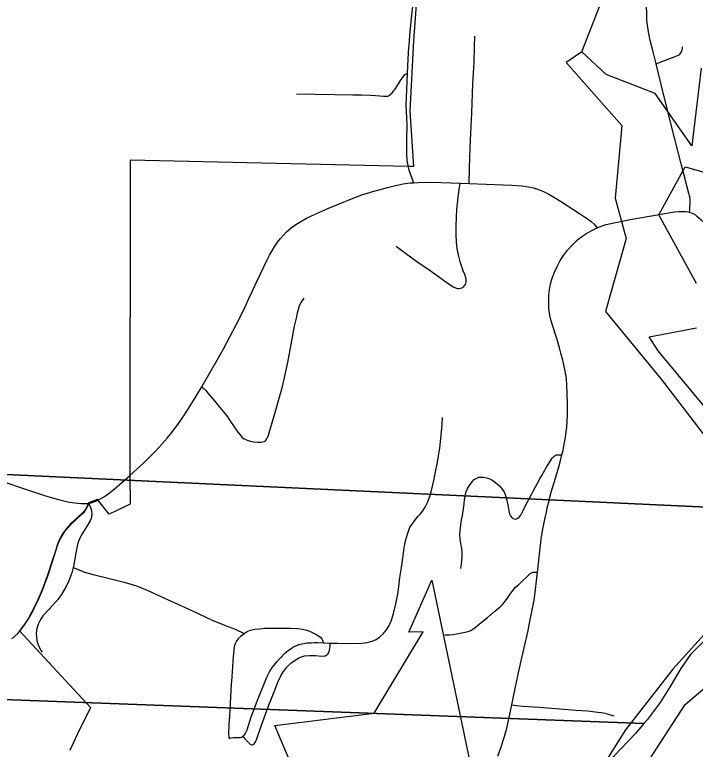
# Model space of a CAD drawing. Extents: x 0 to 34, y 0 to 22.
# Drawn here: x 6.308 to 6.959, y 18.718 to 19.422 of the extents above; entities that cross this region are included whole.
import ezdxf

# ---------------------------------------------------------------- set-up
doc = ezdxf.new("R2010")
doc.units = 0
for name, color, linetype in [('Default', 7, 'Continuous'), ('GM_X_City_Street', 7, 'Continuous'), ('GM_X_County_Road', 7, 'Continuous'), ('GM_X_Major_River', 7, 'Continuous'), ('GM_X_Minor_River', 7, 'Continuous'), ('GM_X_Section', 7, 'Continuous'), ('GM_X_State_Route', 7, 'Continuous'), ('GM_X_Township_Road', 7, 'Continuous'), ('SH_Text', 7, 'Continuous')]:
    doc.layers.add(name, color=color, linetype=linetype)

msp = doc.modelspace()

# ---------------------------------------------------------------- linework, layer by layer
at = {"layer": 'Default'}
for points in [[(6.69401, 19.45766), (6.68948, 19.39658), (6.68588, 19.32939), (6.68947, 19.27637), (6.68433, 19.27614), (6.41829, 19.28232), (6.41777, 18.9808), (6.41815, 18.95286), (6.39804, 18.94326), (6.38704, 18.95733), (6.37845, 18.95416), (6.37718, 18.95105), (6.37567, 18.94835), (6.37487, 18.94708), (6.37384, 18.94589), (6.37177, 18.94382), (6.3619, 18.9346), (6.35928, 18.93189), (6.35626, 18.92823), (6.35379, 18.92481), (6.35189, 18.92163), (6.34997, 18.91789), (6.34846, 18.91383), (6.34664, 18.90788), (6.34405, 18.89965), (6.33923, 18.88497), (6.33409, 18.87108), (6.32997, 18.86142), (6.32674, 18.85508), (6.32391, 18.84922), (6.32013, 18.84261), (6.31636, 18.83701), (6.31224, 18.83162), (6.38021, 18.75825), (6.36759, 18.73238), (6.36047, 18.71711)], [(6.59771, 18.64416), (6.55657, 18.74109), (6.65175, 18.75268), (6.69877, 18.83071), (6.68498, 18.83028), (6.70716, 18.88011), (6.75013, 18.67416)], [(6.55025, 17.3673), (6.53588, 17.88308), (6.56801, 17.99124), (6.60997, 18.12445), (6.79292, 18.52672), (6.85037, 18.63526), (6.91538, 18.70849), (6.9494, 18.76124), (7.0197, 18.82082)], [(6.91538, 18.70849), (6.9494, 18.76124), (7.0197, 18.82082)]]:
    msp.add_lwpolyline(points, dxfattribs=at)
at = {"layer": 'GM_X_City_Street'}
for points in [[(6.74263, 19.26), (6.74322, 19.2746), (6.74382, 19.29397), (6.74442, 19.30816), (6.74535, 19.3274), (6.74634, 19.35526), (6.74741, 19.37609), (6.74793, 19.39068), (6.74821, 19.40105)], [(6.9219, 19.3744), (6.92394, 19.37536), (6.9414, 19.38222), (6.9431, 19.38301), (6.94441, 19.38394), (6.9454, 19.385), (6.94613, 19.38608), (6.9468, 19.38782), (6.94702, 19.38935), (6.947, 19.39092)], [(6.67302, 19.19991), (6.68045, 19.19425), (6.69397, 19.18446), (6.70212, 19.17884), (6.71226, 19.17174), (6.71823, 19.16731), (6.72126, 19.16518), (6.7274, 19.16107), (6.72965, 19.16005), (6.73144, 19.15959), (6.73327, 19.15951), (6.73457, 19.1597), (6.7358, 19.16012), (6.73674, 19.16065), (6.73764, 19.1614), (6.73857, 19.16252), (6.7391, 19.16342), (6.7395, 19.16447), (6.73975, 19.16591), (6.73988, 19.16699), (6.73985, 19.16791), (6.73955, 19.16955), (6.73846, 19.17297), (6.73708, 19.17639), (6.73457, 19.18401), (6.73251, 19.1918), (6.73128, 19.19786), (6.73054, 19.20396), (6.73021, 19.21129), (6.7303, 19.21866), (6.73051, 19.22801), (6.73099, 19.23521), (6.73145, 19.24093), (6.73227, 19.24704), (6.73325, 19.25423), (6.73405, 19.2603)], [(6.54667, 19.01296), (6.54775, 19.01373), (6.54839, 19.01449), (6.5491, 19.01539), (6.54973, 19.01685), (6.55051, 19.01898), (6.55197, 19.02358), (6.55694, 19.04079), (6.56024, 19.05222), (6.564, 19.06559), (6.56601, 19.07416), (6.56907, 19.08854), (6.57306, 19.10928), (6.57554, 19.12331), (6.57733, 19.1311), (6.5785, 19.13599), (6.58017, 19.14195), (6.58077, 19.1437), (6.58187, 19.1459), (6.58484, 19.15019)], [(6.48674, 19.06541), (6.48904, 19.06323), (6.49057, 19.06177), (6.49301, 19.05891), (6.49905, 19.0518), (6.50418, 19.04564), (6.5093, 19.03946), (6.51156, 19.03645), (6.51314, 19.03403), (6.51903, 19.02496), (6.52123, 19.02192), (6.52343, 19.01928), (6.52529, 19.01724), (6.5275, 19.0154), (6.53017, 19.01414), (6.53301, 19.01324), (6.53656, 19.01256), (6.54017, 19.01227), (6.54118, 19.01219), (6.54233, 19.01219), (6.54373, 19.01232), (6.5452, 19.01252), (6.54667, 19.01296)], [(6.51292, 18.72872), (6.51495, 18.72916), (6.51698, 18.7294), (6.51879, 18.72948), (6.52168, 18.72953), (6.52339, 18.72966), (6.52468, 18.73001), (6.52602, 18.73067), (6.52679, 18.7311), (6.52771, 18.73194), (6.52846, 18.73307), (6.5294, 18.73491), (6.5301, 18.73693), (6.5341, 18.74925), (6.53985, 18.76432), (6.54902, 18.78735), (6.55154, 18.79233), (6.55457, 18.79702), (6.55888, 18.80233), (6.56569, 18.80956), (6.56791, 18.81147), (6.57066, 18.81387), (6.57221, 18.81489), (6.5738, 18.8159), (6.57573, 18.81688), (6.57772, 18.81778), (6.57967, 18.81847), (6.58247, 18.81923), (6.58482, 18.81967), (6.58737, 18.82005), (6.58975, 18.82021), (6.59171, 18.82032), (6.59485, 18.82043), (6.59788, 18.82047), (6.60323, 18.82022), (6.60964, 18.81993), (6.61711, 18.8198), (6.62832, 18.81961), (6.64004, 18.81996), (6.64497, 18.82043), (6.64978, 18.82163), (6.65371, 18.82343), (6.65729, 18.82586), (6.66046, 18.82877), (6.66353, 18.83262), (6.66608, 18.83684), (6.66836, 18.84192), (6.67047, 18.84841), (6.67269, 18.85746), (6.67469, 18.86846), (6.6765, 18.88263), (6.67796, 18.89234), (6.67964, 18.90356), (6.68035, 18.90875), (6.68117, 18.91463), (6.68247, 18.92004), (6.68388, 18.92523), (6.68611, 18.93088), (6.68812, 18.9337), (6.69035, 18.937), (6.69401, 18.94147), (6.69603, 18.94383), (6.69849, 18.9467), (6.69995, 18.94912), (6.70136, 18.95146), (6.70282, 18.9546), (6.70395, 18.95707), (6.7053, 18.96122), (6.70645, 18.96473), (6.70902, 18.97561), (6.71035, 18.98231), (6.71232, 18.99331), (6.71395, 19.00307), (6.71452, 19.00672), (6.7163, 19.02207), (6.7168, 19.02895), (6.71711, 19.03581)], [(6.73476, 18.89127), (6.73533, 18.89505), (6.73582, 18.89906), (6.73598, 18.90267), (6.73598, 18.90595), (6.73567, 18.91074), (6.73505, 18.91377), (6.73425, 18.91929), (6.73397, 18.92364), (6.73413, 18.92736), (6.73467, 18.93325), (6.73549, 18.938), (6.73631, 18.94202), (6.73713, 18.94661), (6.7377, 18.9503), (6.73803, 18.95366), (6.73828, 18.95669), (6.73893, 18.96102), (6.73989, 18.96461), (6.7413, 18.96804), (6.74357, 18.97176), (6.74589, 18.97467), (6.74764, 18.97641), (6.75, 18.97792), (6.75197, 18.97866), (6.75364, 18.97889), (6.75614, 18.97881), (6.75919, 18.97821), (6.76154, 18.97742), (6.76435, 18.9761), (6.76804, 18.97379), (6.76993, 18.97223), (6.77211, 18.97006), (6.77411, 18.96771), (6.77611, 18.9646), (6.77755, 18.96121), (6.77862, 18.95766), (6.77976, 18.95217), (6.78066, 18.94663), (6.78148, 18.9436), (6.7822, 18.9419), (6.78322, 18.94035), (6.78463, 18.93921), (6.78574, 18.93878), (6.78692, 18.93864), (6.78811, 18.93884), (6.78921, 18.93941), (6.79065, 18.94058), (6.79218, 18.94254), (6.7941, 18.9462), (6.79712, 18.9522), (6.80017, 18.95817), (6.80263, 18.96284), (6.80444, 18.96608), (6.80829, 18.97317), (6.81046, 18.97722), (6.81218, 18.98046), (6.81682, 18.98828), (6.82001, 18.9935), (6.82234, 18.99703), (6.82401, 18.99885), (6.82592, 19.00006), (6.8278, 19.00031), (6.82936, 19.00031), (6.8316, 19.00004)], [(6.37866, 18.95363), (6.38089, 18.94817), (6.38133, 18.94589), (6.38148, 18.94331), (6.38133, 18.9411), (6.38082, 18.93918), (6.37985, 18.93711), (6.37646, 18.93135), (6.37168, 18.92362), (6.37034, 18.92095), (6.36909, 18.918), (6.3682, 18.91564), (6.36746, 18.91284), (6.36643, 18.90785), (6.364, 18.89316), (6.36374, 18.89218), (6.36242, 18.88717), (6.35965, 18.87961), (6.35672, 18.87347), (6.35296, 18.86706), (6.34934, 18.86205), (6.34657, 18.85872), (6.34364, 18.85552), (6.34107, 18.85284), (6.33479, 18.84594), (6.33194, 18.84188), (6.33003, 18.83798), (6.3288, 18.83382), (6.32829, 18.82951), (6.32849, 18.82517), (6.32937, 18.82091), (6.33083, 18.81682), (6.33317, 18.81244), (6.3341, 18.81114)], [(6.36374, 18.89218), (6.36951, 18.88992), (6.37468, 18.8879), (6.38292, 18.88549), (6.39723, 18.88213), (6.41261, 18.87829), (6.42421, 18.87463), (6.43443, 18.87066), (6.45058, 18.86342), (6.47775, 18.85077), (6.49665, 18.84194), (6.5086, 18.83708), (6.51532, 18.83452), (6.51883, 18.83318), (6.52727, 18.82912), (6.5301, 18.83099), (6.53326, 18.83221), (6.53751, 18.83318), (6.54208, 18.83369), (6.54685, 18.83409), (6.5598, 18.83426), (6.57155, 18.83406), (6.57836, 18.83378), (6.58326, 18.83316), (6.58746, 18.83216), (6.5915, 18.83062), (6.59802, 18.8271), (6.6003, 18.82545), (6.6016, 18.82398), (6.60221, 18.82283), (6.60268, 18.82162), (6.60323, 18.82022)], [(6.7194, 18.82792), (6.7235, 18.82784), (6.72688, 18.82808), (6.7306, 18.82869), (6.73728, 18.83008), (6.74177, 18.83114), (6.74434, 18.8321), (6.74628, 18.83323), (6.74844, 18.83476), (6.75222, 18.83797), (6.75752, 18.84224), (6.76039, 18.84452), (6.76322, 18.84686), (6.7641, 18.84767), (6.7673, 18.85055), (6.7723, 18.85474), (6.77459, 18.85694), (6.77622, 18.8589), (6.77932, 18.8629), (6.78136, 18.86575), (6.78275, 18.86788), (6.78479, 18.87074), (6.78724, 18.87335), (6.78993, 18.87576), (6.80128, 18.88641), (6.80291, 18.88745), (6.80414, 18.88788), (6.80626, 18.88788), (6.80814, 18.88788)], [(6.51292, 18.72872), (6.5128, 18.7342), (6.51307, 18.74037), (6.51312, 18.74282), (6.51324, 18.74589), (6.51381, 18.75582), (6.51459, 18.76824), (6.51534, 18.78065), (6.51553, 18.78312), (6.51652, 18.79727), (6.5169, 18.80283), (6.51754, 18.81044), (6.51777, 18.81299), (6.51822, 18.81622), (6.51857, 18.81804), (6.51909, 18.81947), (6.52, 18.82133), (6.52224, 18.82461), (6.52463, 18.82699), (6.52727, 18.82912)], [(6.52602, 18.73067), (6.52816, 18.72833), (6.52998, 18.72636), (6.53249, 18.7237), (6.53309, 18.72324), (6.53389, 18.72283), (6.53459, 18.72265), (6.53526, 18.72265), (6.53616, 18.72293), (6.53705, 18.72358), (6.53755, 18.72432), (6.53806, 18.72532), (6.53945, 18.72834), (6.54383, 18.74134), (6.55029, 18.7588), (6.55593, 18.77324), (6.55959, 18.78245), (6.56249, 18.78863), (6.56507, 18.79287), (6.56857, 18.79722), (6.57211, 18.80071), (6.57606, 18.80373), (6.58041, 18.8061), (6.58512, 18.80763), (6.59005, 18.8082), (6.59565, 18.80796), (6.60187, 18.80748), (6.60493, 18.80784), (6.60654, 18.80866), (6.60743, 18.80945), (6.60842, 18.81096), (6.60913, 18.8133), (6.60967, 18.81698), (6.60964, 18.81993)], [(6.78345, 18.76079), (6.78801, 18.76021), (6.79406, 18.75943), (6.81, 18.75843), (6.8452, 18.75572), (6.85605, 18.75494), (6.86593, 18.75395), (6.86957, 18.75352), (6.87253, 18.75293), (6.87591, 18.752), (6.88124, 18.75014)]]:
    msp.add_lwpolyline(points, dxfattribs=at)
at = {"layer": 'GM_X_County_Road'}
for points in [[(6.95379, 19.23239), (6.95402, 19.23518), (6.95433, 19.24265), (6.95416, 19.24509), (6.95383, 19.24712), (6.95301, 19.25043), (6.94557, 19.2787), (6.93934, 19.30364), (6.92872, 19.34542), (6.9219, 19.3744), (6.91903, 19.38602), (6.91617, 19.39689), (6.91432, 19.40514), (6.91331, 19.41163), (6.91297, 19.41643), (6.91254, 19.43625)], [(6.31245, 18.83109), (6.31657, 18.83649), (6.32035, 18.84209), (6.32412, 18.8487), (6.32695, 18.85456), (6.33018, 18.8609), (6.3343, 18.87056), (6.33944, 18.88445), (6.34426, 18.89913), (6.34685, 18.90736), (6.34867, 18.91331), (6.35018, 18.91737), (6.3521, 18.92111), (6.354, 18.92429), (6.35647, 18.92771), (6.35949, 18.93137), (6.36211, 18.93408), (6.37198, 18.9433), (6.37405, 18.94536), (6.37508, 18.94656), (6.37588, 18.94783), (6.37739, 18.95053), (6.37866, 18.95363)], [(6.30482, 18.82404), (6.31033, 18.82889), (6.31245, 18.83109)]]:
    msp.add_lwpolyline(points, dxfattribs=at)
at = {"layer": 'GM_X_Major_River'}
msp.add_lwpolyline([(7.04178, 18.89676), (7.01955, 18.87959), (6.97361, 18.83499), (6.93786, 18.79498), (6.89235, 18.73672), (6.85667, 18.68001), (6.81155, 18.62023), (6.78374, 18.57912), (6.77211, 18.55668), (6.73164, 18.46693), (6.67569, 18.37407), (6.64266, 18.31396), (6.59628, 18.19039), (6.54686, 18.07137), (6.52936, 18.0041), (6.52714, 17.99195), (6.50187, 17.88441), (6.49764, 17.80732), (6.49238, 17.61065)], dxfattribs=at)
at = {"layer": 'GM_X_Minor_River'}
for points in [[(6.85073, 19.38616), (6.87423, 19.44709)], [(6.96482, 19.37048), (6.95594, 19.29602), (6.92073, 19.34618), (6.8738, 19.36435), (6.85073, 19.38616), (6.83568, 19.37578), (6.88887, 19.31553), (6.88257, 19.24602), (6.89295, 19.20741), (6.87337, 19.1374), (6.92661, 19.0726), (7.0539, 18.90657)], [(6.96033, 19.16437), (6.92416, 19.23008), (6.94937, 19.27584), (6.98442, 19.26591)], [(7.05976, 18.93564), (6.9236, 19.0999), (6.91507, 19.11311), (6.96051, 19.12186)]]:
    msp.add_lwpolyline(points, dxfattribs=at)
at = {"layer": 'GM_X_Section'}
for points in [[(6.2522, 20.01117), (7.27877, 19.96588), (7.21832, 19.04535), (7.21114, 19.03964), (7.20094, 19.03089), (7.19112, 19.02177), (7.1794, 19.01226), (7.16052, 18.99476), (7.13786, 18.97346), (7.12049, 18.95711), (7.11369, 18.95064), (7.10728, 18.9438), (6.18946, 18.98645)], [(6.18946, 18.98645), (7.10728, 18.9438), (7.0948, 18.93467), (7.08725, 18.92933), (7.05701, 18.90839), (7.04532, 18.89357), (7.02076, 18.87227), (7.00074, 18.85591), (6.98073, 18.835), (6.966, 18.82055), (6.95467, 18.80915), (6.94525, 18.79548), (6.93508, 18.77839), (6.92566, 18.7632), (6.91321, 18.74649), (6.9101, 18.74282), (6.17745, 18.77048)], [(6.9101, 18.74282), (6.90227, 18.73357), (6.88151, 18.7119), (6.86453, 18.69214), (6.84642, 18.66934), (6.83549, 18.65187), (6.82493, 18.63668), (6.81626, 18.62414), (6.8091, 18.61314), (6.80271, 18.60099), (6.79632, 18.58619), (6.79369, 18.57784), (6.78502, 18.56531), (6.77561, 18.54861), (6.76773, 18.5266), (6.76323, 18.51181), (6.76103, 18.50024), (6.16274, 18.52138), (6.17745, 18.77048)]]:
    msp.add_lwpolyline(points, close=True, dxfattribs=at)
at = {"layer": 'GM_X_State_Route'}
for points in [[(6.41798, 18.98028), (6.43126, 18.99261), (6.44272, 19.00414), (6.44869, 19.01044), (6.4535, 19.01604), (6.45794, 19.02138), (6.46394, 19.02936), (6.47085, 19.03938), (6.48137, 19.05632), (6.48674, 19.06541), (6.48849, 19.06831), (6.50186, 19.09142), (6.50754, 19.10171), (6.51996, 19.1253), (6.5269, 19.13916), (6.53191, 19.14983), (6.53554, 19.15772), (6.53971, 19.16675), (6.54613, 19.18024), (6.54938, 19.18696), (6.55176, 19.19134), (6.5544, 19.19603), (6.55684, 19.19998), (6.5594, 19.20382), (6.56209, 19.20727), (6.56488, 19.21035), (6.56805, 19.21362), (6.57237, 19.21746), (6.5767, 19.22063), (6.5816, 19.22371), (6.58707, 19.2268), (6.59612, 19.23103), (6.60755, 19.23593), (6.61612, 19.23963), (6.63168, 19.246), (6.63988, 19.24902), (6.6494, 19.252), (6.6574, 19.2542), (6.66442, 19.25612), (6.67229, 19.25802), (6.67961, 19.25952), (6.68643, 19.26046), (6.68955, 19.26072)], [(6.68955, 19.26072), (6.6939, 19.26107), (6.70138, 19.26123), (6.71629, 19.26093), (6.73405, 19.2603), (6.74263, 19.26), (6.75908, 19.25942), (6.78325, 19.25838), (6.7932, 19.25765), (6.79941, 19.25681), (6.80432, 19.25571), (6.80913, 19.25421), (6.81381, 19.25233), (6.81887, 19.24979), (6.82689, 19.24498), (6.83004, 19.243), (6.8484, 19.2313), (6.85613, 19.22602), (6.85957, 19.22351), (6.86236, 19.22111), (6.86514, 19.21756)], [(6.86514, 19.21756), (6.86852, 19.21874), (6.87389, 19.22056), (6.88118, 19.22235), (6.8989, 19.22588), (6.91544, 19.22883), (6.93942, 19.23269), (6.94359, 19.2332), (6.94593, 19.23328), (6.94807, 19.2332), (6.95027, 19.23305), (6.95211, 19.23276), (6.95379, 19.23239)], [(6.95379, 19.23239), (6.95524, 19.23192), (6.95704, 19.23116), (6.9593, 19.22987), (6.96078, 19.2288), (6.96233, 19.22748), (6.96458, 19.22558), (6.9682, 19.2218), (6.97404, 19.2153), (6.97854, 19.2102), (6.9802, 19.20835), (6.98431, 19.20371), (6.98758, 19.20001), (6.99152, 19.19536)], [(6.77011, 18.71154), (6.77317, 18.71962), (6.77634, 18.72964), (6.77867, 18.73861), (6.78222, 18.75487), (6.78345, 18.76079), (6.78511, 18.76882), (6.78635, 18.7749), (6.78975, 18.79005), (6.79415, 18.81001), (6.7951, 18.81421), (6.79917, 18.83214), (6.80124, 18.84244), (6.80244, 18.84839), (6.8049, 18.86106), (6.80603, 18.86839), (6.80766, 18.88254), (6.80814, 18.88788), (6.80838, 18.89052), (6.80993, 18.90521), (6.81059, 18.91071), (6.81132, 18.91622), (6.81179, 18.91984), (6.81243, 18.92345), (6.81366, 18.93077), (6.81417, 18.93379), (6.81552, 18.93983), (6.81664, 18.94527), (6.81786, 18.95068), (6.81891, 18.95491), (6.82006, 18.95953), (6.82137, 18.96431), (6.82411, 18.97384), (6.82818, 18.98751), (6.83027, 18.99464), (6.8316, 19.00004), (6.83234, 19.00304), (6.83313, 19.00702), (6.83378, 19.0103), (6.83457, 19.01514), (6.8356, 19.02182), (6.83611, 19.0266), (6.83658, 19.03198), (6.83688, 19.03879), (6.837, 19.04387), (6.83698, 19.04945), (6.83668, 19.05859), (6.83618, 19.06692), (6.83577, 19.07321), (6.83475, 19.08042), (6.83229, 19.0908), (6.83065, 19.09739), (6.82923, 19.10277), (6.82652, 19.11164), (6.8221, 19.12526), (6.82061, 19.13071), (6.81964, 19.13565), (6.81908, 19.14065), (6.81889, 19.14756), (6.81907, 19.1532), (6.8196, 19.1582), (6.82067, 19.16376), (6.82222, 19.16919), (6.82442, 19.17505), (6.82728, 19.1813), (6.82995, 19.18626), (6.83298, 19.19101), (6.83674, 19.19602), (6.84087, 19.20074), (6.84632, 19.20592), (6.85059, 19.20928), (6.85525, 19.21227), (6.8613, 19.21564), (6.86514, 19.21756)], [(6.19523, 19.01047), (6.20381, 19.00745), (6.22205, 19.00096), (6.26167, 18.98686), (6.27272, 18.98293), (6.28497, 18.97859), (6.2943, 18.97523), (6.31897, 18.96683), (6.33712, 18.96082), (6.34975, 18.95732), (6.35742, 18.95551), (6.3601, 18.95496), (6.36268, 18.95455), (6.36546, 18.95419), (6.36823, 18.95396), (6.37142, 18.95372), (6.37485, 18.95355), (6.37866, 18.95363)], [(6.39823, 18.96334), (6.4053, 18.96914), (6.41798, 18.98028)], [(6.37866, 18.95363), (6.38184, 18.95459), (6.38532, 18.95583), (6.38924, 18.95769), (6.39369, 18.96016), (6.39823, 18.96334)]]:
    msp.add_lwpolyline(points, dxfattribs=at)
at = {"layer": 'GM_X_Township_Road'}
for points in [[(6.68502, 19.39022), (6.68518, 19.39224), (6.6859, 19.40171), (6.6877, 19.41838), (6.68871, 19.42936), (6.69057, 19.44753), (6.69077, 19.45047)], [(6.68454, 19.27562), (6.68396, 19.2787), (6.68351, 19.28188), (6.68318, 19.28868), (6.6832, 19.30117), (6.68331, 19.316), (6.68296, 19.3228), (6.6826, 19.33508), (6.68275, 19.34247), (6.6831, 19.34994), (6.68368, 19.36509), (6.68389, 19.37256), (6.68461, 19.38519), (6.68502, 19.39022)], [(6.57731, 19.34591), (6.59507, 19.34546), (6.61429, 19.34514), (6.63147, 19.34499), (6.64002, 19.34477), (6.64835, 19.34448), (6.65299, 19.34419), (6.65739, 19.34384), (6.66077, 19.34348), (6.66314, 19.34348), (6.6645, 19.34369), (6.66551, 19.34398), (6.66644, 19.34448), (6.66896, 19.34671), (6.6724, 19.35116), (6.67714, 19.35856), (6.6795, 19.3622), (6.68037, 19.36344), (6.68116, 19.3643), (6.68231, 19.36495), (6.68368, 19.36509)], [(6.68955, 19.26072), (6.68835, 19.26406), (6.68712, 19.26743), (6.6854, 19.27275), (6.68454, 19.27562)]]:
    msp.add_lwpolyline(points, dxfattribs=at)
at = {"layer": 'SH_Text'}
msp.add_lwpolyline([(6.55025, 17.3673), (6.53588, 17.88308), (6.56801, 17.99124), (6.60997, 18.12445), (6.79292, 18.52672), (6.85037, 18.63526), (6.91538, 18.70849), (6.9494, 18.76124), (7.0197, 18.82082)], dxfattribs=at)

doc.saveas('drawing.dxf')
